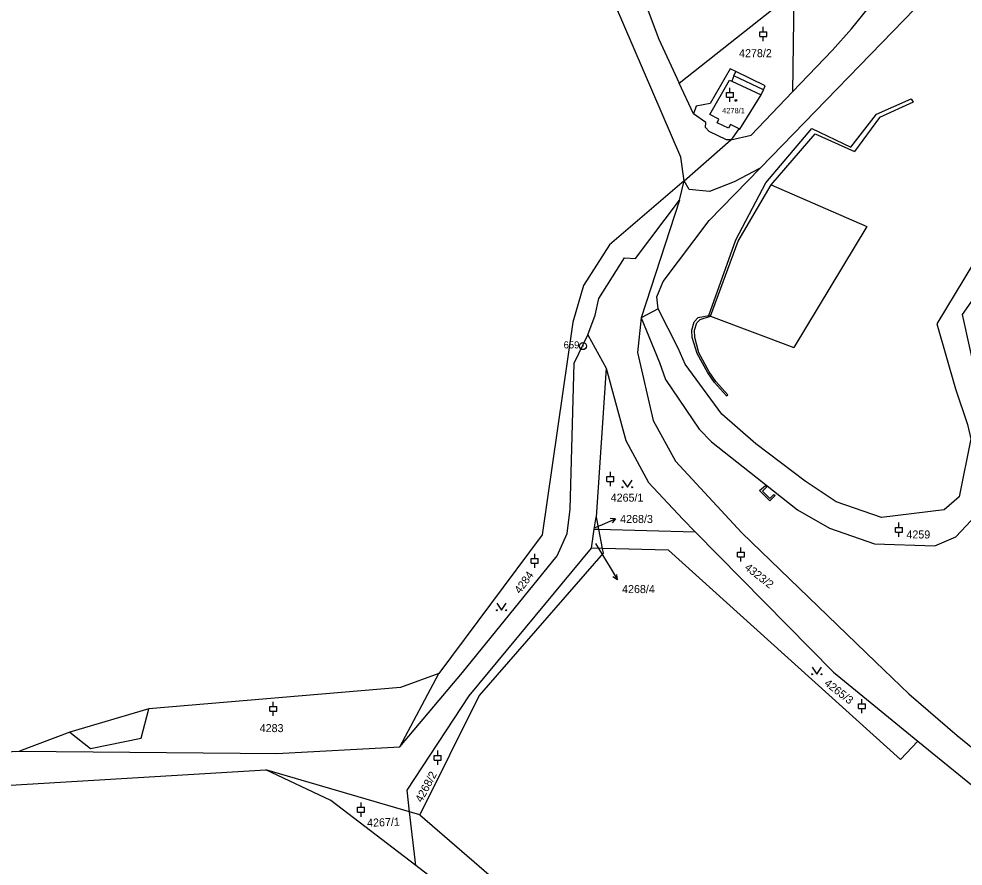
# Model space of a CAD drawing. Extents: x -733394 to -722299, y -1082822 to -1075049.
# Drawn here: x -730959.3 to -730758.8, y -1079330.3 to -1079150.5 of the extents above; entities that cross this region are included whole.
import ezdxf

# ---------------------------------------------------------------- set-up
doc = ezdxf.new("R2010")
doc.units = 0
for name, color, linetype in [('Hranice parcel', 7, 'Continuous'), ('Parcelní čísla', 7, 'Continuous'), ('Pop  PČ popisy', 7, 'Continuous'), ('Vnitřní kresba', 7, 'Continuous'), ('Značky bodu BP', 7, 'Continuous'), ('Značky budov', 7, 'Continuous'), ('Značky kultur', 7, 'Continuous')]:
    doc.layers.add(name, color=color, linetype=linetype)

msp = doc.modelspace()

# ---------------------------------------------------------------- linework, layer by layer
at = {"layer": 'Hranice parcel'}
for p, q in [((-730761.75, -1079140.81), (-730801.92, -1079182.16)), ((-730819.09, -1079164.08), (-730794.74, -1079144.85)), ((-730816.04, -1079170.64), (-730819.09, -1079164.08)), ((-730818.01, -1079184.84), (-730808.14, -1079176.17)), ((-730819.02, -1079188.97), (-730818.01, -1079184.84)), ((-730819.02, -1079188.97), (-730827.14, -1079213.92)), ((-730838.45, -1079217.54), (-730834.61, -1079224.64)), ((-730834.61, -1079224.64), (-730836.74, -1079256.25)), ((-730837.12, -1079258.75), (-730836.74, -1079256.25)), ((-730836.74, -1079256.25), (-730836.23, -1079258.78)), ((-730837.73, -1079262.79), (-730837.12, -1079258.75)), ((-730837.12, -1079258.75), (-730836.23, -1079258.78)), ((-730836.23, -1079258.78), (-730815.66, -1079259.36)), ((-730836.23, -1079258.78), (-730835.41, -1079262.85)), ((-730835.41, -1079262.85), (-730837.73, -1079262.79)), ((-730835.41, -1079262.85), (-730835.2, -1079263.9)), ((-730878.4, -1079304.97), (-730870.11, -1079289.4)), ((-730876.34, -1079318.75), (-730906.87, -1079309.83)), ((-730875.01, -1079330.2), (-730876.34, -1079318.75)), ((-730874.15, -1079319.39), (-730876.34, -1079318.75))]:
    msp.add_line(p, q, dxfattribs=at)
for points in [[(-730818.01, -1079184.84), (-730818.76, -1079179.82), (-730836.76, -1079137.87), (-730865.26, -1079088.5), (-730870.59, -1079080.16), (-730874.93, -1079077.28), (-730912.27, -1079075.99), (-730919.86, -1079074.78), (-730937.75, -1079068.97), (-730952.33, -1079061.05), (-730964.65, -1079051.01)], [(-730841.4, -1079114.86), (-730830.66, -1079135.35), (-730823.42, -1079154.78), (-730819.09, -1079164.08)], [(-730794.74, -1079144.85), (-730794.82, -1079150.74), (-730795.03, -1079165.95)], [(-730795.03, -1079165.95), (-730786.55, -1079157.09), (-730782.47, -1079152.59), (-730776.49, -1079145.07)], [(-730808.14, -1079176.17), (-730807.71, -1079175.69), (-730806.37, -1079173.8), (-730806.18, -1079173.89), (-730801.68, -1079166.62), (-730801.19, -1079165.51), (-730800.84, -1079164.71), (-730807.05, -1079161.65), (-730808.24, -1079161.06), (-730812.47, -1079168.4), (-730815.45, -1079169.03), (-730816.04, -1079170.64)], [(-730808.14, -1079176.17), (-730803.83, -1079175.12), (-730795.03, -1079165.95)], [(-730808.14, -1079176.17), (-730809.02, -1079176.13), (-730812.73, -1079174.36), (-730813.53, -1079173.5), (-730813.41, -1079172.46), (-730816.04, -1079170.64)], [(-730801.92, -1079182.16), (-730807.41, -1079185.05), (-730812.67, -1079187.09), (-730816.97, -1079186.71), (-730818.01, -1079184.84)], [(-730818.01, -1079184.84), (-730833.9, -1079198.45), (-730839.38, -1079207.07), (-730841.64, -1079214.84), (-730848.16, -1079259.97), (-730870.11, -1079289.4)], [(-730838.45, -1079217.54), (-730836.92, -1079213.35), (-730836.13, -1079209.82), (-730830.67, -1079201.19), (-730828.36, -1079201.32), (-730819.02, -1079188.97)], [(-730751.4, -1079200.42), (-730756.56, -1079202.31), (-730764.39, -1079215.2), (-730760.4, -1079228.97), (-730757.84, -1079236.55), (-730757.15, -1079239.6), (-730759.61, -1079251.93), (-730762.84, -1079254.7), (-730776.14, -1079256.3), (-730785.72, -1079252.98), (-730792.34, -1079248.57), (-730802.83, -1079240.68), (-730810.02, -1079234.34), (-730817.8, -1079223.77), (-730819.27, -1079220.37), (-730823.57, -1079212), (-730827.14, -1079213.92)], [(-730827.14, -1079213.92), (-730823.23, -1079223.42), (-730822, -1079227), (-730814.81, -1079237.56), (-730812.2, -1079240.22), (-730804.16, -1079246.63), (-730793.93, -1079254.66), (-730787.18, -1079258.58), (-730777.6, -1079261.9), (-730764.82, -1079262.31), (-730760.37, -1079260.38), (-730753.81, -1079253.44), (-730751.94, -1079237.69), (-730751.69, -1079234.3), (-730755.85, -1079227.31), (-730758.95, -1079213.21), (-730754.73, -1079207.28), (-730752.24, -1079206.37)], [(-730827.14, -1079213.92), (-730827.91, -1079221.3), (-730824.58, -1079235.69), (-730819.84, -1079244.32), (-730805.78, -1079259.56), (-730777.38, -1079286.97), (-730770.33, -1079293.74), (-730760.08, -1079302.61), (-730752.11, -1079309.02), (-730724.8, -1079330.49), (-730717.13, -1079336.48), (-730713.53, -1079338.48), (-730708.13, -1079340.44)], [(-730878.4, -1079304.97), (-730865.07, -1079289.2), (-730844.98, -1079264.43), (-730842.84, -1079259.71), (-730842.22, -1079254.53), (-730841.39, -1079223.57), (-730838.45, -1079217.54)], [(-730834.61, -1079224.64), (-730830.4, -1079239.96), (-730825.63, -1079248.88), (-730818.29, -1079256.69), (-730815.66, -1079259.36)], [(-730815.66, -1079259.36), (-730786.35, -1079289.16), (-730768.43, -1079303.76)], [(-730876.34, -1079318.75), (-730876.86, -1079314.19), (-730863.7, -1079294.14), (-730837.73, -1079262.79)], [(-730835.2, -1079263.9), (-730861.57, -1079294.1), (-730874.15, -1079319.39)], [(-730768.43, -1079303.76), (-730772.07, -1079307.65), (-730821.35, -1079263.24), (-730835.41, -1079262.85)], [(-730870.11, -1079289.4), (-730878.25, -1079292.41), (-730931.71, -1079296.93), (-730948.43, -1079301.84), (-730959.16, -1079305.92)], [(-731137.6, -1079299.7), (-731032.65, -1079309.24), (-730959.16, -1079305.92)], [(-730768.43, -1079303.76), (-730750.25, -1079318.57), (-730718.58, -1079344.38), (-730707.31, -1079356.44)], [(-730959.16, -1079305.92), (-730904.54, -1079306.37), (-730878.4, -1079304.97)], [(-730989.63, -1079314.16), (-730974.11, -1079313.87), (-730906.87, -1079309.83)], [(-730875.01, -1079330.2), (-730893.05, -1079316.34), (-730906.87, -1079309.83)], [(-730874.15, -1079319.39), (-730810.09, -1079374.85), (-730756.58, -1079432.33), (-730740.91, -1079433.79)], [(-730747.81, -1079454), (-730759.28, -1079435.06), (-730812.99, -1079377.86), (-730875.01, -1079330.2)]]:
    msp.add_lwpolyline(points, dxfattribs=at)
at = {"layer": 'Pop  PČ popisy'}
for p, q in [((-730836.92, -1079258.44), (-730835.38, -1079257.79)), ((-730835.38, -1079257.79), (-730832.62, -1079256.62)), ((-730832.62, -1079256.62), (-730833.73, -1079256.55)), ((-730832.62, -1079256.62), (-730833.34, -1079257.47)), ((-730836.82, -1079261.85), (-730833.76, -1079266.95)), ((-730833.76, -1079266.95), (-730832.21, -1079269.52)), ((-730832.21, -1079269.52), (-730832.3, -1079268.41)), ((-730832.21, -1079269.52), (-730833.16, -1079268.92))]:
    msp.add_line(p, q, dxfattribs=at)
at = {"layer": 'Vnitřní kresba'}
for p, q in [((-730807.46, -1079162.59), (-730807.05, -1079161.65)), ((-730812.59, -1079170.8), (-730808.37, -1079163.48)), ((-730808.37, -1079163.48), (-730807.89, -1079163.67)), ((-730807.46, -1079162.59), (-730807.89, -1079163.67)), ((-730807.89, -1079163.67), (-730801.68, -1079166.62)), ((-730801.19, -1079165.51), (-730807.46, -1079162.59)), ((-730777.22, -1079170.73), (-730769.81, -1079167.43)), ((-730769.4, -1079168.16), (-730776.57, -1079171.37)), ((-730769.81, -1079167.43), (-730769.4, -1079168.16)), ((-730810.63, -1079171.74), (-730812.59, -1079170.8)), ((-730811, -1079172.5), (-730810.63, -1079171.74)), ((-730782.65, -1079177.71), (-730777.22, -1079170.73)), ((-730776.57, -1079171.37), (-730781.88, -1079178.63)), ((-730808.58, -1079173.67), (-730811, -1079172.5)), ((-730808.21, -1079172.91), (-730808.58, -1079173.67)), ((-730806.37, -1079173.8), (-730808.21, -1079172.91)), ((-730800.67, -1079185.25), (-730790.93, -1079173.73)), ((-730790.93, -1079173.73), (-730782.65, -1079177.71)), ((-730799.53, -1079185.7), (-730790.23, -1079174.84)), ((-730790.23, -1079174.84), (-730781.88, -1079178.63)), ((-730812.74, -1079193.29), (-730801.92, -1079182.16)), ((-730807.04, -1079197.36), (-730800.67, -1079185.25)), ((-730806.57, -1079197.62), (-730799.53, -1079185.7)), ((-730799.53, -1079185.7), (-730779.24, -1079194.51)), ((-730822.49, -1079206.21), (-730812.74, -1079193.29)), ((-730779.24, -1079194.51), (-730794.75, -1079220.21)), ((-730812.82, -1079213.46), (-730807.04, -1079197.36)), ((-730812.45, -1079213.56), (-730806.57, -1079197.62)), ((-730823.83, -1079209.46), (-730822.49, -1079206.21)), ((-730823.57, -1079212), (-730823.83, -1079209.46)), ((-730815.92, -1079214.8), (-730815.07, -1079213.88)), ((-730815.37, -1079215.02), (-730814.6, -1079214.31)), ((-730815.07, -1079213.88), (-730812.82, -1079213.46)), ((-730814.6, -1079214.31), (-730812.45, -1079213.56)), ((-730812.82, -1079213.46), (-730812.45, -1079213.56)), ((-730812.45, -1079213.56), (-730794.75, -1079220.21)), ((-730816.41, -1079216.56), (-730815.92, -1079214.8)), ((-730815.84, -1079216.56), (-730815.37, -1079215.02)), ((-730816.31, -1079218.1), (-730816.41, -1079216.56)), ((-730815.26, -1079221.51), (-730816.31, -1079218.1)), ((-730815.78, -1079218.07), (-730815.84, -1079216.56)), ((-730814.9, -1079221.36), (-730815.78, -1079218.07)), ((-730812.97, -1079225.61), (-730815.26, -1079221.51)), ((-730812.7, -1079225.39), (-730814.9, -1079221.36)), ((-730811.57, -1079227.68), (-730812.97, -1079225.61)), ((-730811.28, -1079227.41), (-730812.7, -1079225.39)), ((-730809.02, -1079230.48), (-730811.57, -1079227.68)), ((-730808.73, -1079230.25), (-730811.28, -1079227.41)), ((-730809.02, -1079230.48), (-730808.73, -1079230.25)), ((-730802.02, -1079250.58), (-730800.73, -1079249.48)), ((-730800.49, -1079249.79), (-730801.42, -1079250.75)), ((-730800.73, -1079249.48), (-730800.49, -1079249.79)), ((-730802.02, -1079250.58), (-730801.68, -1079250.92)), ((-730801.68, -1079250.92), (-730800.17, -1079252.44)), ((-730801.42, -1079250.75), (-730799.86, -1079252.27)), ((-730800.17, -1079252.44), (-730799.82, -1079252.79)), ((-730799.86, -1079252.27), (-730799, -1079251.41)), ((-730799.82, -1079252.79), (-730798.7, -1079251.63)), ((-730799, -1079251.41), (-730798.7, -1079251.63)), ((-730933.32, -1079303.11), (-730931.71, -1079296.93)), ((-730948.43, -1079301.84), (-730944.04, -1079305.37)), ((-730944.04, -1079305.37), (-730933.32, -1079303.11))]:
    msp.add_line(p, q, dxfattribs=at)
at = {"layer": 'Značky bodu BP'}
for radius in [0.75, 0.03]:
    msp.add_circle((-730839.52, -1079219.92), radius, dxfattribs=at)
at = {"layer": 'Značky budov'}
msp.add_circle((-730807.04, -1079167.79), 0.175, dxfattribs=at)
at = {"layer": 'Značky kultur'}
for p, q in [((-730801.24, -1079153.19), (-730801.24, -1079152.19)), ((-730801.99, -1079153.19), (-730800.49, -1079153.19)), ((-730801.99, -1079154.19), (-730801.99, -1079153.19)), ((-730801.99, -1079154.19), (-730800.49, -1079154.19)), ((-730801.24, -1079155.19), (-730801.24, -1079154.19)), ((-730800.49, -1079154.19), (-730800.49, -1079153.19)), ((-730809.05, -1079166.09), (-730807.55, -1079166.09)), ((-730809.05, -1079167.09), (-730809.05, -1079166.09)), ((-730808.3, -1079166.09), (-730808.3, -1079165.09)), ((-730807.55, -1079167.09), (-730807.55, -1079166.09)), ((-730809.05, -1079167.09), (-730807.55, -1079167.09)), ((-730808.3, -1079168.09), (-730808.3, -1079167.09)), ((-730834.44, -1079247.63), (-730832.94, -1079247.63)), ((-730834.44, -1079248.63), (-730834.44, -1079247.63)), ((-730833.69, -1079247.63), (-730833.69, -1079246.63)), ((-730832.94, -1079248.63), (-730832.94, -1079247.63)), ((-730834.44, -1079248.63), (-730832.94, -1079248.63)), ((-730833.69, -1079249.63), (-730833.69, -1079248.63)), ((-730773.18, -1079258.4), (-730771.68, -1079258.4)), ((-730773.18, -1079259.4), (-730773.18, -1079258.4)), ((-730772.43, -1079258.4), (-730772.43, -1079257.4)), ((-730771.68, -1079259.4), (-730771.68, -1079258.4)), ((-730773.18, -1079259.4), (-730771.68, -1079259.4)), ((-730772.43, -1079260.4), (-730772.43, -1079259.4)), ((-730849.74, -1079265.01), (-730849.74, -1079264.01)), ((-730806.73, -1079263.67), (-730805.23, -1079263.67)), ((-730806.73, -1079264.67), (-730806.73, -1079263.67)), ((-730805.98, -1079263.67), (-730805.98, -1079262.67)), ((-730805.23, -1079264.67), (-730805.23, -1079263.67)), ((-730850.49, -1079265.01), (-730848.99, -1079265.01)), ((-730850.49, -1079266.01), (-730850.49, -1079265.01)), ((-730850.49, -1079266.01), (-730848.99, -1079266.01)), ((-730849.74, -1079267.01), (-730849.74, -1079266.01)), ((-730848.99, -1079266.01), (-730848.99, -1079265.01)), ((-730806.73, -1079264.67), (-730805.23, -1079264.67)), ((-730805.98, -1079265.67), (-730805.98, -1079264.67)), ((-730906.01, -1079296.43), (-730904.51, -1079296.43)), ((-730906.01, -1079297.43), (-730906.01, -1079296.43)), ((-730905.26, -1079296.43), (-730905.26, -1079295.43)), ((-730904.51, -1079297.43), (-730904.51, -1079296.43)), ((-730781.03, -1079295.85), (-730779.53, -1079295.85)), ((-730781.03, -1079296.85), (-730781.03, -1079295.85)), ((-730780.28, -1079295.85), (-730780.28, -1079294.85)), ((-730779.53, -1079296.85), (-730779.53, -1079295.85)), ((-730906.01, -1079297.43), (-730904.51, -1079297.43)), ((-730905.26, -1079298.43), (-730905.26, -1079297.43)), ((-730781.03, -1079296.85), (-730779.53, -1079296.85)), ((-730780.28, -1079297.85), (-730780.28, -1079296.85)), ((-730870.36, -1079306.79), (-730870.36, -1079305.79)), ((-730871.11, -1079306.79), (-730869.61, -1079306.79)), ((-730871.11, -1079307.79), (-730871.11, -1079306.79)), ((-730871.11, -1079307.79), (-730869.61, -1079307.79)), ((-730870.36, -1079308.79), (-730870.36, -1079307.79)), ((-730869.61, -1079307.79), (-730869.61, -1079306.79)), ((-730887.38, -1079317.82), (-730885.88, -1079317.82)), ((-730887.38, -1079318.82), (-730887.38, -1079317.82)), ((-730886.63, -1079317.82), (-730886.63, -1079316.82)), ((-730885.88, -1079318.82), (-730885.88, -1079317.82)), ((-730887.38, -1079318.82), (-730885.88, -1079318.82)), ((-730886.63, -1079319.82), (-730886.63, -1079318.82))]:
    msp.add_line(p, q, dxfattribs=at)
for points in [[(-730831.09, -1079248.39), (-730830.09, -1079249.89), (-730829.09, -1079248.39)], [(-730857.79, -1079274.49), (-730856.79, -1079275.99), (-730855.79, -1079274.49)], [(-730790.87, -1079288.07), (-730789.87, -1079289.57), (-730788.87, -1079288.07)]]:
    msp.add_lwpolyline(points, dxfattribs=at)
for centre in [(-730831.09, -1079249.89), (-730829.09, -1079249.89), (-730857.79, -1079275.99), (-730855.79, -1079275.99), (-730790.87, -1079289.57), (-730788.87, -1079289.57)]:
    msp.add_circle(centre, 0.1, dxfattribs=at)

# ---------------------------------------------------------------- texts
at = {"layer": 'Parcelní čísla'}
for s, height, p in [('4278/2', 1.7, (-730806.37, -1079158.6)), ('4278/1', 1.14, (-730809.96, -1079170.51)), ('4265/1', 1.7, (-730833.63, -1079252.94)), ('4268/3', 1.7, (-730831.62, -1079257.47)), ('4259', 1.7, (-730770.84, -1079260.76)), ('4268/4', 1.7, (-730831.21, -1079272.35)), ('4283', 1.7, (-730908.15, -1079301.86))]:
    msp.add_text(s, height=height, dxfattribs=at).set_placement(p)
for s, rotation, p in [('4323/2', 322, (-730805.34, -1079267.2)), ('4284', 54, (-730852.86, -1079272.61)), ('4265/3', 322, (-730788.42, -1079291.77)), ('4268/2', 62, (-730873.73, -1079316.93)), ('4267/1', 2, (-730885.32, -1079321.96))]:
    msp.add_text(s, height=1.7, rotation=rotation, dxfattribs=at).set_placement(p)
at = {"layer": 'Značky bodu BP'}
msp.add_text('659', height=1.5, dxfattribs=at).set_placement((-730843.62, -1079220.42))

doc.saveas('drawing.dxf')
